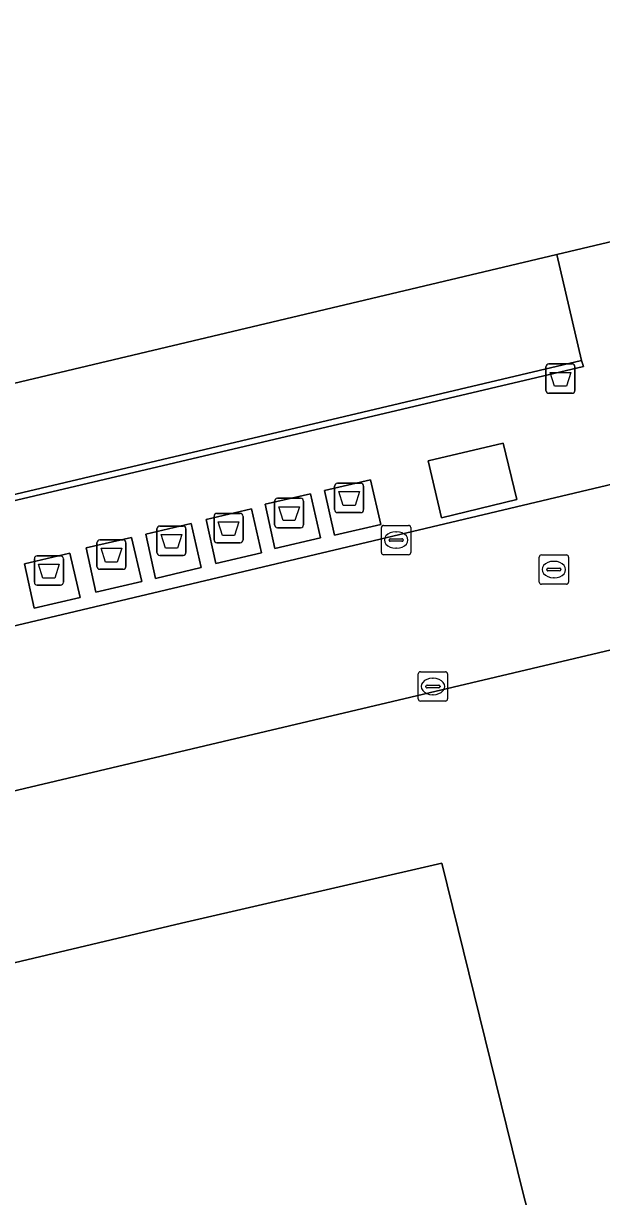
# Model space of a CAD drawing. Extents: x 160675 to 161153, y 383241 to 383714.
# Drawn here: x 160942.94 to 160962.62, y 383443.78 to 383483.75 of the extents above; entities that cross this region are included whole.
import ezdxf

# ---------------------------------------------------------------- set-up
doc = ezdxf.new("R2010")
doc.units = 0
for name, color, linetype in [('IMGEO_Afval_apart_plaats', 7, 'Continuous'), ('IMGEO_Afvalbak', 7, 'Continuous'), ('IMGEO_Groenvoorziening', 7, 'Continuous'), ('IMGEO_Kolk', 7, 'Continuous'), ('IMGEO_Lage_trafo', 7, 'Continuous'), ('IMGEO_Muur', 7, 'Continuous'), ('IMGEO_Pand', 7, 'Continuous'), ('IMGEO_Parkeervlak_gesloten', 7, 'Continuous'), ('IMGEO_Rijbaan_lokaal_gesloten', 7, 'Continuous'), ('IMGEO_Rioolput', 7, 'Continuous'), ('IMGEO_Voetpad_gesloten', 7, 'Continuous'), ('IMGEO_Voetpad_open', 7, 'Continuous')]:
    doc.layers.add(name, color=color, linetype=linetype)

msp = doc.modelspace()

# ---------------------------------------------------------------- linework, layer by layer
at = {"layer": 'IMGEO_Afval_apart_plaats'}
for p, q in [((160953.529, 383467.186), (160953.529, 383467.986)), ((160953.529, 383467.986), (160953.529, 383467.186)), ((160953.629, 383468.086), (160954.419, 383468.086)), ((160954.419, 383468.086), (160953.629, 383468.086)), ((160954.519, 383467.986), (160954.519, 383467.186)), ((160954.519, 383467.186), (160954.519, 383467.986)), ((160951.486, 383466.672), (160951.486, 383467.472)), ((160951.486, 383467.472), (160951.486, 383466.672)), ((160951.586, 383467.572), (160952.376, 383467.572)), ((160952.376, 383467.572), (160951.586, 383467.572)), ((160952.476, 383467.472), (160952.476, 383466.672)), ((160952.476, 383466.672), (160952.476, 383467.472)), ((160949.529, 383467.058), (160950.319, 383467.058)), ((160950.319, 383467.058), (160949.529, 383467.058)), ((160954.419, 383467.086), (160953.629, 383467.086)), ((160953.629, 383467.086), (160954.419, 383467.086)), ((160949.429, 383466.158), (160949.429, 383466.958)), ((160949.429, 383466.958), (160949.429, 383466.158)), ((160950.419, 383466.958), (160950.419, 383466.158)), ((160950.419, 383466.158), (160950.419, 383466.958)), ((160947.483, 383465.727), (160947.483, 383466.527)), ((160947.483, 383466.527), (160947.483, 383465.727)), ((160947.583, 383466.627), (160948.373, 383466.627)), ((160948.373, 383466.627), (160947.583, 383466.627)), ((160948.473, 383466.527), (160948.473, 383465.727)), ((160948.473, 383465.727), (160948.473, 383466.527)), ((160952.376, 383466.572), (160951.586, 383466.572)), ((160951.586, 383466.572), (160952.376, 383466.572)), ((160945.439, 383465.254), (160945.439, 383466.054)), ((160945.439, 383466.054), (160945.439, 383465.254)), ((160945.539, 383466.154), (160946.329, 383466.154)), ((160946.329, 383466.154), (160945.539, 383466.154)), ((160946.429, 383466.054), (160946.429, 383465.254)), ((160946.429, 383465.254), (160946.429, 383466.054)), ((160950.319, 383466.058), (160949.529, 383466.058)), ((160949.529, 383466.058), (160950.319, 383466.058)), ((160943.313, 383464.712), (160943.313, 383465.512)), ((160943.313, 383465.512), (160943.313, 383464.712)), ((160943.413, 383465.612), (160944.203, 383465.612)), ((160944.203, 383465.612), (160943.413, 383465.612)), ((160944.303, 383465.512), (160944.303, 383464.712)), ((160944.303, 383464.712), (160944.303, 383465.512)), ((160948.373, 383465.627), (160947.583, 383465.627)), ((160947.583, 383465.627), (160948.373, 383465.627)), ((160946.329, 383465.154), (160945.539, 383465.154)), ((160945.539, 383465.154), (160946.329, 383465.154)), ((160944.203, 383464.612), (160943.413, 383464.612)), ((160943.413, 383464.612), (160944.203, 383464.612))]:
    msp.add_line(p, q, dxfattribs=at)
for points in [[(160953.672, 383467.8), (160954.376, 383467.8), (160954.227, 383467.33), (160953.821, 383467.33), (160953.672, 383467.8)], [(160951.629, 383467.286), (160952.333, 383467.286), (160952.184, 383466.816), (160951.778, 383466.816), (160951.629, 383467.286)], [(160949.572, 383466.772), (160950.276, 383466.772), (160950.127, 383466.302), (160949.721, 383466.302), (160949.572, 383466.772)], [(160947.626, 383466.341), (160948.33, 383466.341), (160948.181, 383465.871), (160947.775, 383465.871), (160947.626, 383466.341)], [(160945.582, 383465.868), (160946.286, 383465.868), (160946.137, 383465.398), (160945.731, 383465.398), (160945.582, 383465.868)], [(160943.456, 383465.326), (160944.16, 383465.326), (160944.011, 383464.856), (160943.605, 383464.856), (160943.456, 383465.326)]]:
    msp.add_lwpolyline(points, dxfattribs=at)
for centre, start, end in [((160953.629, 383467.986), 90, 180), ((160953.629, 383467.986), 90, 180), ((160954.419, 383467.986), 0, 90), ((160954.419, 383467.986), 360, 90), ((160951.586, 383467.472), 90, 180), ((160951.586, 383467.472), 90, 180), ((160952.376, 383467.472), 0, 90), ((160952.376, 383467.472), 360, 90), ((160949.529, 383466.958), 90, 180), ((160949.529, 383466.958), 90, 180), ((160950.319, 383466.958), 0, 90), ((160950.319, 383466.958), 360, 90), ((160953.629, 383467.186), 180, 270), ((160953.629, 383467.186), 180, 270), ((160954.419, 383467.186), 270, 0), ((160954.419, 383467.186), 270, 0), ((160951.586, 383466.672), 180, 270), ((160951.586, 383466.672), 180, 270), ((160952.376, 383466.672), 270, 0), ((160952.376, 383466.672), 270, 0), ((160947.583, 383466.527), 90, 180), ((160947.583, 383466.527), 90, 180), ((160948.373, 383466.527), 0, 90), ((160948.373, 383466.527), 360, 90), ((160945.539, 383466.054), 90, 180), ((160945.539, 383466.054), 90, 180), ((160946.329, 383466.054), 0, 90), ((160946.329, 383466.054), 360, 90), ((160949.529, 383466.158), 180, 270), ((160949.529, 383466.158), 180, 270), ((160950.319, 383466.158), 270, 0), ((160950.319, 383466.158), 270, 0), ((160943.413, 383465.512), 90, 180), ((160943.413, 383465.512), 90, 180), ((160944.203, 383465.512), 0, 90), ((160944.203, 383465.512), 360, 90), ((160947.583, 383465.727), 180, 270), ((160947.583, 383465.727), 180, 270), ((160948.373, 383465.727), 270, 0), ((160948.373, 383465.727), 270, 0), ((160945.539, 383465.254), 180, 270), ((160945.539, 383465.254), 180, 270), ((160946.329, 383465.254), 270, 0), ((160946.329, 383465.254), 270, 0), ((160943.413, 383464.712), 180, 270), ((160943.413, 383464.712), 180, 270), ((160944.203, 383464.712), 270, 0), ((160944.203, 383464.712), 270, 0)]:
    msp.add_arc(centre, 0.1, start, end, dxfattribs=at)
at = {"layer": 'IMGEO_Afvalbak'}
for p, q in [((160960.725, 383471.25), (160960.725, 383472.05)), ((160960.725, 383472.05), (160960.725, 383471.25)), ((160960.825, 383472.15), (160961.615, 383472.15)), ((160961.615, 383472.15), (160960.825, 383472.15)), ((160961.715, 383472.05), (160961.715, 383471.25)), ((160961.715, 383471.25), (160961.715, 383472.05)), ((160961.615, 383471.15), (160960.825, 383471.15)), ((160960.825, 383471.15), (160961.615, 383471.15))]:
    msp.add_line(p, q, dxfattribs=at)
msp.add_lwpolyline([(160960.868, 383471.864), (160961.572, 383471.864), (160961.423, 383471.394), (160961.017, 383471.394), (160960.868, 383471.864)], dxfattribs=at)
for centre, start, end in [((160960.825, 383472.05), 90, 180), ((160960.825, 383472.05), 90, 180), ((160961.615, 383472.05), 0, 90), ((160961.615, 383472.05), 360, 90), ((160960.825, 383471.25), 180, 270), ((160960.825, 383471.25), 180, 270), ((160961.615, 383471.25), 270, 0), ((160961.615, 383471.25), 270, 0)]:
    msp.add_arc(centre, 0.1, start, end, dxfattribs=at)
at = {"layer": 'IMGEO_Groenvoorziening'}
msp.add_lwpolyline([(160961.401, 383438.272), (160959.945, 383443.924), (160957.181, 383455.143), (160948.323, 383453.092), (160940.889, 383451.334), (160925.647, 383447.762), (160912.456, 383444.655), (160912.313, 383445.09), (160912.097, 383445.102), (160911.285, 383444.92), (160908.049, 383444.567), (160904.275, 383444.678), (160902.028, 383444.954), (160902.501, 383446.376), (160901.449, 383446.503), (160900.213, 383446.777), (160898.49, 383441.561)], dxfattribs=at)
at = {"layer": 'IMGEO_Kolk'}
for p, q in [((160955.126, 383465.725), (160955.126, 383466.577)), ((160955.201, 383466.651), (160956.053, 383466.651)), ((160955.614, 383466.431), (160955.639, 383466.431)), ((160956.127, 383466.577), (160956.127, 383465.725)), ((160955.385, 383466.145), (160955.385, 383466.157)), ((160955.823, 383466.108), (160955.425, 383466.108)), ((160955.428, 383466.194), (160955.826, 383466.194)), ((160955.637, 383465.871), (160955.612, 383465.871)), ((160955.869, 383466.157), (160955.869, 383466.145)), ((160956.053, 383465.651), (160955.201, 383465.651)), ((160956.379, 383460.734), (160956.379, 383461.586)), ((160956.454, 383461.66), (160957.306, 383461.66)), ((160957.38, 383461.586), (160957.38, 383460.734)), ((160956.638, 383461.154), (160956.638, 383461.166)), ((160957.076, 383461.117), (160956.678, 383461.117)), ((160956.681, 383461.203), (160957.079, 383461.203)), ((160956.867, 383461.44), (160956.892, 383461.44)), ((160957.122, 383461.166), (160957.122, 383461.154)), ((160956.89, 383460.88), (160956.865, 383460.88)), ((160957.306, 383460.66), (160956.454, 383460.66))]:
    msp.add_line(p, q, dxfattribs=at)
for points in [[(160955.126, 383465.725), (160955.126, 383466.577)], [(160955.201, 383466.651), (160956.053, 383466.651)], [(160956.127, 383466.577), (160956.127, 383465.725)], [(160956.053, 383465.651), (160955.201, 383465.651)], [(160956.379, 383460.734), (160956.379, 383461.586)], [(160956.454, 383461.66), (160957.306, 383461.66)], [(160957.38, 383461.586), (160957.38, 383460.734)], [(160957.306, 383460.66), (160956.454, 383460.66)]]:
    msp.add_lwpolyline(points, dxfattribs=at)
for centre, radius, start, end in [((160955.203, 383466.575), 0.0765, 91.552, 178.448), ((160955.203, 383466.575), 0.0765, 91.552, 178.448), ((160956.051, 383466.575), 0.0765, 1.552, 88.448), ((160956.051, 383466.575), 0.0765, 1.552, 88.448), ((160955.425, 383466.154), 0.0403, 85.8775, 175.7526), ((160955.422, 383466.144), 0.0366, 178.938, 274.7102), ((160955.826, 383466.151), 0.043, 264.8664, 352.4533), ((160955.83, 383466.156), 0.0386, 1.7309, 96.639), ((160955.203, 383465.727), 0.0765, 181.552, 268.448), ((160955.203, 383465.727), 0.0765, 181.552, 268.448), ((160956.051, 383465.727), 0.0765, 271.552, 358.448), ((160956.051, 383465.727), 0.0765, 271.552, 358.448), ((160956.456, 383461.584), 0.0765, 91.552, 178.448), ((160956.456, 383461.584), 0.0765, 91.552, 178.448), ((160957.304, 383461.584), 0.0765, 1.552, 88.448), ((160957.304, 383461.584), 0.0765, 1.552, 88.448), ((160956.678, 383461.163), 0.0403, 85.8775, 175.7526), ((160956.675, 383461.153), 0.0366, 178.938, 274.7102), ((160957.079, 383461.16), 0.043, 264.8664, 352.4533), ((160957.083, 383461.165), 0.0386, 1.7309, 96.639), ((160956.456, 383460.736), 0.0765, 181.552, 268.448), ((160956.456, 383460.736), 0.0765, 181.552, 268.448), ((160957.304, 383460.736), 0.0765, 271.552, 358.448), ((160957.304, 383460.736), 0.0765, 271.552, 358.448)]:
    msp.add_arc(centre, radius, start, end, dxfattribs=at)
for centre, major_axis, ratio, start_param, end_param in [((160955.613, 383466.151), (-0.387, 0.002), 0.722429, 4.712389, 7.853982), ((160955.638, 383466.151), (-0.39, 0.002), 0.717154, 1.570796, 4.712389), ((160956.866, 383461.16), (-0.387, 0.002), 0.722429, 4.712389, 7.853982), ((160956.891, 383461.16), (-0.39, 0.002), 0.717154, 1.570796, 4.712389)]:
    msp.add_ellipse(centre, major_axis=major_axis, ratio=ratio, start_param=start_param, end_param=end_param, dxfattribs=at)
at = {"layer": 'IMGEO_Lage_trafo'}
msp.add_lwpolyline([(160956.713, 383468.844), (160957.172, 383466.91), (160959.73, 383467.53), (160959.269, 383469.453)], close=True, dxfattribs=at)
at = {"layer": 'IMGEO_Muur'}
msp.add_lwpolyline([(160962.002, 383472.066), (160961.939, 383472.274), (160912.322, 383460.539), (160909.084, 383459.778), (160908.505, 383459.64), (160907.11, 383459.309), (160907.173, 383459.127), (160909.143, 383459.613), (160912.316, 383460.345)], close=True, dxfattribs=at)
at = {"layer": 'IMGEO_Pand'}
msp.add_lwpolyline([(160915.401, 383466.768), (160919.181, 383467.683), (160918.441, 383470.74), (160921.51, 383471.475), (160925.187, 383472.344), (160926.562, 383466.682), (160930.76, 383467.683), (160930.542, 383468.594), (160937.433, 383470.262), (160961.1, 383475.879), (160994.002, 383483.688)], dxfattribs=at)
at = {"layer": 'IMGEO_Parkeervlak_gesloten'}
msp.add_lwpolyline([(160995.466, 383470.147), (160980.701, 383466.632), (160966.645, 383463.289), (160949.112, 383459.134), (160931.555, 383454.985), (160911.346, 383450.209), (160912.313, 383445.09), (160912.456, 383444.655), (160925.647, 383447.762), (160940.889, 383451.334), (160948.323, 383453.092), (160957.181, 383455.143), (160959.945, 383443.924), (160961.401, 383438.272), (160969.602, 383440.105), (160985.135, 383443.735), (161000.128, 383447.369)], dxfattribs=at)
at = {"layer": 'IMGEO_Rijbaan_lokaal_gesloten'}
for points in [[(160998.276, 383476.453), (160994.586, 383475.579), (160976.658, 383471.303), (160965.222, 383468.589), (160936.322, 383461.732), (160925.692, 383459.21), (160909.438, 383455.409), (160908.819, 383455.316)], [(160911.167, 383450.167), (160911.346, 383450.209), (160931.555, 383454.985), (160949.112, 383459.134), (160966.645, 383463.289), (160980.701, 383466.632), (160995.466, 383470.147)]]:
    msp.add_lwpolyline(points, dxfattribs=at)
at = {"layer": 'IMGEO_Rioolput'}
for p, q in [((160960.495, 383464.719), (160960.495, 383465.571)), ((160960.57, 383465.645), (160961.422, 383465.645)), ((160961.496, 383465.571), (160961.496, 383464.719)), ((160960.754, 383465.139), (160960.754, 383465.151)), ((160961.192, 383465.102), (160960.794, 383465.102)), ((160960.797, 383465.188), (160961.195, 383465.188)), ((160960.983, 383465.425), (160961.008, 383465.425)), ((160961.238, 383465.151), (160961.238, 383465.139)), ((160961.006, 383464.865), (160960.981, 383464.865)), ((160961.422, 383464.645), (160960.57, 383464.645))]:
    msp.add_line(p, q, dxfattribs=at)
for points in [[(160960.495, 383464.719), (160960.495, 383465.571)], [(160960.57, 383465.645), (160961.422, 383465.645)], [(160961.496, 383465.571), (160961.496, 383464.719)], [(160961.422, 383464.645), (160960.57, 383464.645)]]:
    msp.add_lwpolyline(points, dxfattribs=at)
for centre, radius, start, end in [((160960.572, 383465.569), 0.0765, 91.552, 178.448), ((160960.572, 383465.569), 0.0765, 91.552, 178.448), ((160961.42, 383465.569), 0.0765, 1.552, 88.448), ((160961.42, 383465.569), 0.0765, 1.552, 88.448), ((160960.794, 383465.148), 0.0403, 85.8775, 175.7526), ((160960.791, 383465.138), 0.0366, 178.938, 274.7102), ((160961.195, 383465.145), 0.043, 264.8664, 352.4533), ((160961.199, 383465.15), 0.0386, 1.7309, 96.639), ((160960.572, 383464.721), 0.0765, 181.552, 268.448), ((160960.572, 383464.721), 0.0765, 181.552, 268.448), ((160961.42, 383464.721), 0.0765, 271.552, 358.448), ((160961.42, 383464.721), 0.0765, 271.552, 358.448)]:
    msp.add_arc(centre, radius, start, end, dxfattribs=at)
for centre, major_axis, ratio, start_param, end_param in [((160960.982, 383465.145), (-0.387, 0.002), 0.722429, 4.712389, 7.853982), ((160961.007, 383465.145), (-0.39, 0.002), 0.717154, 1.570796, 4.712389)]:
    msp.add_ellipse(centre, major_axis=major_axis, ratio=ratio, start_param=start_param, end_param=end_param, dxfattribs=at)
at = {"layer": 'IMGEO_Voetpad_gesloten'}
for points in [[(160954.757, 383468.205), (160953.186, 383467.841), (160953.533, 383466.317), (160955.106, 383466.68)], [(160952.708, 383467.73), (160951.165, 383467.37), (160951.497, 383465.86), (160953.055, 383466.226)], [(160950.7, 383467.215), (160949.157, 383466.856), (160949.488, 383465.346), (160951.046, 383465.712)], [(160948.65, 383466.715), (160947.107, 383466.355), (160947.438, 383464.845), (160948.996, 383465.211)], [(160946.62, 383466.242), (160945.077, 383465.883), (160945.409, 383464.373), (160946.967, 383464.739)], [(160944.521, 383465.7), (160942.978, 383465.34), (160943.31, 383463.831), (160944.868, 383464.197)]]:
    msp.add_lwpolyline(points, close=True, dxfattribs=at)
at = {"layer": 'IMGEO_Voetpad_open'}
for points in [[(161004.491, 383485.269), (160999.63, 383484.142), (160998.46, 383483.872), (160998.483, 383483.774), (160994.296, 383482.789), (160994.002, 383483.688), (160961.1, 383475.879), (160961.939, 383472.274), (160962.002, 383472.066), (160912.316, 383460.345), (160909.143, 383459.613), (160907.173, 383459.127), (160907.11, 383459.309), (160906.15, 383463.208), (160875.621, 383455.906), (160852.917, 383450.548), (160850.704, 383450.032), (160848.255, 383449.977), (160845.447, 383450.327)], [(160908.819, 383455.316), (160908.315, 383457.371), (160925.023, 383461.307), (160935.883, 383463.884), (160936.322, 383461.732), (160965.222, 383468.589), (160964.683, 383470.898), (160980.237, 383474.595), (160994.071, 383477.858), (160994.586, 383475.579), (160998.276, 383476.453)], [(160912.322, 383460.539), (160961.939, 383472.274), (160961.1, 383475.879), (160937.433, 383470.262), (160930.542, 383468.594), (160930.76, 383467.683), (160926.562, 383466.682), (160925.187, 383472.344), (160921.51, 383471.475), (160918.441, 383470.74), (160919.181, 383467.683), (160915.401, 383466.768)]]:
    msp.add_lwpolyline(points, dxfattribs=at)
for points in [[(160956.713, 383468.844), (160959.269, 383469.453), (160959.73, 383467.53), (160957.172, 383466.91)], [(160954.757, 383468.205), (160955.106, 383466.68), (160953.533, 383466.317), (160953.186, 383467.841)], [(160952.708, 383467.73), (160953.055, 383466.226), (160951.497, 383465.86), (160951.165, 383467.37)], [(160950.7, 383467.215), (160951.046, 383465.712), (160949.488, 383465.346), (160949.157, 383466.856)], [(160948.65, 383466.715), (160948.996, 383465.211), (160947.438, 383464.845), (160947.107, 383466.355)], [(160946.62, 383466.242), (160946.967, 383464.739), (160945.409, 383464.373), (160945.077, 383465.883)], [(160944.521, 383465.7), (160944.868, 383464.197), (160943.31, 383463.831), (160942.978, 383465.34)]]:
    msp.add_lwpolyline(points, close=True, dxfattribs=at)

doc.saveas('drawing.dxf')
